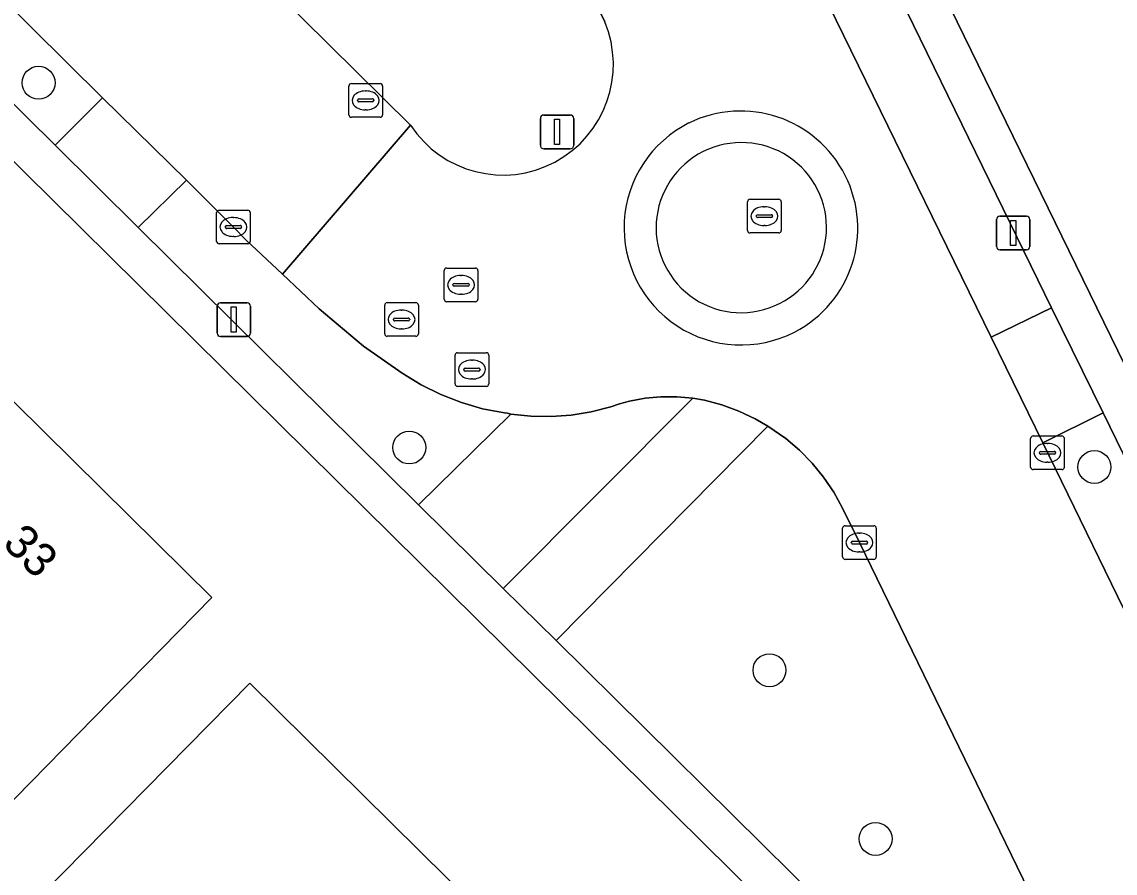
# Model space of a CAD drawing. Extents: x 160455 to 162082, y 388339 to 389736.
# Drawn here: x 160573.67 to 160606.15, y 389278.62 to 389303.91 of the extents above; entities that cross this region are included whole.
import ezdxf

# ---------------------------------------------------------------- set-up
doc = ezdxf.new("R2010")
doc.units = 0
for name, color, linetype in [('IMGEO_Boom', 7, 'Continuous'), ('IMGEO_Erf', 7, 'Continuous'), ('IMGEO_Groenvoorziening', 7, 'Continuous'), ('IMGEO_Kolk', 7, 'Continuous'), ('IMGEO_Lichtmast', 7, 'Continuous'), ('IMGEO_Pand', 7, 'Continuous'), ('IMGEO_Pand_nummerreeks', 7, 'Continuous'), ('IMGEO_Parkeervlak_halfverhard', 7, 'Continuous'), ('IMGEO_Parkeervlak_open', 7, 'Continuous'), ('IMGEO_Rijbaan_lokaal_gesloten', 7, 'Continuous'), ('IMGEO_Rijbaan_lokaal_open', 7, 'Continuous'), ('IMGEO_Rioolput', 7, 'Continuous'), ('IMGEO_Verkeersbordpaal', 7, 'Continuous'), ('IMGEO_Voetpad_open', 7, 'Continuous')]:
    doc.layers.add(name, color=color, linetype=linetype)

msp = doc.modelspace()

# ---------------------------------------------------------------- linework, layer by layer
at = {"layer": 'IMGEO_Boom'}
for centre in [(160574.17, 389302.101), (160585.183, 389291.263), (160605.536, 389290.684), (160595.884, 389284.645), (160599.035, 389279.634)]:
    msp.add_circle(centre, 0.489, dxfattribs=at)
at = {"layer": 'IMGEO_Erf'}
msp.add_lwpolyline([(160630.457, 389397.275), (160634.516, 389404.696), (160579.191, 389434.928), (160578.46, 389433.59), (160578.303, 389433.302), (160575.79, 389428.7), (160575.226, 389427.667), (160574.326, 389426.017), (160574.227, 389425.836), (160568.42, 389415.201), (160567.852, 389414.141), (160557.954, 389396.087), (160557.104, 389394.587), (160557.534, 389393.726), (160578.425, 389351.089), (160611.633, 389283.08)], dxfattribs=at)
for points in [[(160541.05, 389331.762), (160529.566, 389343.175), (160522.54, 389350.099), (160521.166, 389351.453), (160477.215, 389344.925), (160476.499, 389344.819), (160504.087, 389317.168), (160566.726, 389255.359), (160601.464, 389272.056), (160573.763, 389299.438)], [(160572.156, 389293.004), (160572.589, 389293.445), (160576.037, 389290.045), (160579.321, 389286.807), (160575.819, 389283.24), (160572.536, 389279.896), (160565.84, 389286.471), (160564.007, 389284.604), (160561.603, 389286.964), (160561.956, 389287.324), (160565.459, 389290.891), (160567.813, 389288.58)], [(160580.445, 389284.259), (160593.871, 389270.993), (160584.597, 389266.558), (160581.43, 389269.706), (160579.715, 389267.98), (160576.847, 389270.831), (160578.555, 389272.55), (160573.684, 389277.391)]]:
    msp.add_lwpolyline(points, close=True, dxfattribs=at)
at = {"layer": 'IMGEO_Groenvoorziening'}
for points in [[(160590.99, 389303.91), (160554.481, 389378.473)], [(160535.404, 389350.045), (160585.222, 389300.837)]]:
    msp.add_lwpolyline(points, dxfattribs=at)
for points in [[(160580.322, 389297.438), (160579.959, 389297.813), (160578.56, 389299.208), (160577.128, 389297.804), (160585.461, 389289.565), (160588.198, 389292.254), (160588.099, 389292.28), (160588.007, 389292.293), (160587.362, 389292.417), (160586.732, 389292.599), (160586.12, 389292.836), (160585.531, 389293.127), (160584.971, 389293.469), (160583.824, 389294.279), (160582.507, 389295.381), (160581.415, 389296.409)], [(160598.555, 389288.438), (160598.054, 389289.461), (160597.793, 389289.932), (160597.492, 389290.378), (160597.152, 389290.795), (160596.775, 389291.18), (160596.366, 389291.53), (160595.835, 389291.896), (160589.542, 389285.527), (160600.041, 389275.154), (160604.033, 389277.156), (160603.826, 389277.585), (160603.771, 389277.723)]]:
    msp.add_lwpolyline(points, close=True, dxfattribs=at)
msp.add_arc((160587.963, 389302.641), 3.282, 213.349, 22.7454, dxfattribs=at)
at = {"layer": 'IMGEO_Kolk'}
for p, q in [((160583.387, 389301.151), (160583.387, 389302.003)), ((160583.462, 389302.077), (160584.314, 389302.077)), ((160583.875, 389301.857), (160583.9, 389301.857)), ((160584.388, 389302.003), (160584.388, 389301.151)), ((160583.646, 389301.571), (160583.646, 389301.583)), ((160584.084, 389301.534), (160583.686, 389301.534)), ((160583.689, 389301.62), (160584.087, 389301.62)), ((160584.13, 389301.583), (160584.13, 389301.571)), ((160583.898, 389301.297), (160583.873, 389301.297)), ((160584.314, 389301.077), (160583.462, 389301.077)), ((160579.533, 389298.315), (160580.385, 389298.315)), ((160579.458, 389297.389), (160579.458, 389298.241)), ((160579.946, 389298.095), (160579.971, 389298.095)), ((160580.459, 389298.241), (160580.459, 389297.389)), ((160579.717, 389297.809), (160579.717, 389297.821)), ((160580.155, 389297.772), (160579.757, 389297.772)), ((160579.76, 389297.858), (160580.158, 389297.858)), ((160580.201, 389297.821), (160580.201, 389297.809)), ((160580.385, 389297.315), (160579.533, 389297.315)), ((160579.969, 389297.535), (160579.944, 389297.535)), ((160603.642, 389290.68), (160603.642, 389291.532)), ((160603.717, 389291.606), (160604.569, 389291.606)), ((160604.643, 389291.532), (160604.643, 389290.68)), ((160603.944, 389291.149), (160604.342, 389291.149)), ((160604.13, 389291.386), (160604.155, 389291.386)), ((160603.901, 389291.1), (160603.901, 389291.112)), ((160604.339, 389291.063), (160603.941, 389291.063)), ((160604.153, 389290.826), (160604.128, 389290.826)), ((160604.385, 389291.112), (160604.385, 389291.1)), ((160604.569, 389290.606), (160603.717, 389290.606)), ((160598.055, 389288.013), (160598.055, 389288.865)), ((160598.13, 389288.939), (160598.982, 389288.939)), ((160599.056, 389288.865), (160599.056, 389288.013)), ((160598.543, 389288.719), (160598.568, 389288.719)), ((160598.314, 389288.433), (160598.314, 389288.445)), ((160598.752, 389288.396), (160598.354, 389288.396)), ((160598.357, 389288.482), (160598.755, 389288.482)), ((160598.798, 389288.445), (160598.798, 389288.433)), ((160598.982, 389287.939), (160598.13, 389287.939)), ((160598.566, 389288.159), (160598.541, 389288.159))]:
    msp.add_line(p, q, dxfattribs=at)
for points in [[(160583.387, 389301.151), (160583.387, 389302.003)], [(160583.462, 389302.077), (160584.314, 389302.077)], [(160584.388, 389302.003), (160584.388, 389301.151)], [(160584.314, 389301.077), (160583.462, 389301.077)], [(160579.533, 389298.315), (160580.385, 389298.315)], [(160579.458, 389297.389), (160579.458, 389298.241)], [(160580.459, 389298.241), (160580.459, 389297.389)], [(160580.385, 389297.315), (160579.533, 389297.315)], [(160603.642, 389290.68), (160603.642, 389291.532)], [(160603.717, 389291.606), (160604.569, 389291.606)], [(160604.643, 389291.532), (160604.643, 389290.68)], [(160604.569, 389290.606), (160603.717, 389290.606)], [(160598.055, 389288.013), (160598.055, 389288.865)], [(160598.13, 389288.939), (160598.982, 389288.939)], [(160599.056, 389288.865), (160599.056, 389288.013)], [(160598.982, 389287.939), (160598.13, 389287.939)]]:
    msp.add_lwpolyline(points, dxfattribs=at)
for centre, radius, start, end in [((160583.464, 389302.001), 0.0765, 91.552, 178.448), ((160583.464, 389302.001), 0.0765, 91.552, 178.448), ((160584.312, 389302.001), 0.0765, 1.552, 88.448), ((160584.312, 389302.001), 0.0765, 1.552, 88.448), ((160583.686, 389301.58), 0.0403, 85.8775, 175.7526), ((160583.683, 389301.57), 0.0366, 178.938, 274.7102), ((160584.087, 389301.577), 0.043, 264.8664, 352.4533), ((160584.091, 389301.582), 0.0386, 1.7309, 96.639), ((160583.464, 389301.153), 0.0765, 181.552, 268.448), ((160583.464, 389301.153), 0.0765, 181.552, 268.448), ((160584.312, 389301.153), 0.0765, 271.552, 358.448), ((160584.312, 389301.153), 0.0765, 271.552, 358.448), ((160579.535, 389298.239), 0.0765, 91.552, 178.448), ((160579.535, 389298.239), 0.0765, 91.552, 178.448), ((160580.383, 389298.239), 0.0765, 1.552, 88.448), ((160580.383, 389298.239), 0.0765, 1.552, 88.448), ((160579.757, 389297.818), 0.0403, 85.8775, 175.7526), ((160579.754, 389297.808), 0.0366, 178.938, 274.7102), ((160580.158, 389297.815), 0.043, 264.8664, 352.4533), ((160580.162, 389297.82), 0.0386, 1.7309, 96.639), ((160579.535, 389297.391), 0.0765, 181.552, 268.448), ((160579.535, 389297.391), 0.0765, 181.552, 268.448), ((160580.383, 389297.391), 0.0765, 271.552, 358.448), ((160580.383, 389297.391), 0.0765, 271.552, 358.448), ((160603.719, 389291.53), 0.0765, 91.552, 178.448), ((160603.719, 389291.53), 0.0765, 91.552, 178.448), ((160604.567, 389291.53), 0.0765, 1.552, 88.448), ((160604.567, 389291.53), 0.0765, 1.552, 88.448), ((160603.941, 389291.109), 0.0403, 85.8775, 175.7526), ((160604.346, 389291.111), 0.0386, 1.7309, 96.639), ((160603.938, 389291.099), 0.0366, 178.938, 274.7102), ((160604.342, 389291.106), 0.043, 264.8664, 352.4533), ((160603.719, 389290.682), 0.0765, 181.552, 268.448), ((160603.719, 389290.682), 0.0765, 181.552, 268.448), ((160604.567, 389290.682), 0.0765, 271.552, 358.448), ((160604.567, 389290.682), 0.0765, 271.552, 358.448), ((160598.132, 389288.863), 0.0765, 91.552, 178.448), ((160598.132, 389288.863), 0.0765, 91.552, 178.448), ((160598.98, 389288.863), 0.0765, 1.552, 88.448), ((160598.98, 389288.863), 0.0765, 1.552, 88.448), ((160598.354, 389288.442), 0.0403, 85.8775, 175.7526), ((160598.351, 389288.432), 0.0366, 178.938, 274.7102), ((160598.755, 389288.439), 0.043, 264.8664, 352.4533), ((160598.759, 389288.444), 0.0386, 1.7309, 96.639), ((160598.132, 389288.015), 0.0765, 181.552, 268.448), ((160598.132, 389288.015), 0.0765, 181.552, 268.448), ((160598.98, 389288.015), 0.0765, 271.552, 358.448), ((160598.98, 389288.015), 0.0765, 271.552, 358.448)]:
    msp.add_arc(centre, radius, start, end, dxfattribs=at)
for centre, major_axis, ratio, start_param, end_param in [((160583.874, 389301.577), (-0.387, 0.002), 0.722429, 4.712389, 7.853982), ((160583.899, 389301.577), (-0.39, 0.002), 0.717154, 1.570796, 4.712389), ((160579.945, 389297.815), (-0.387, 0.002), 0.722429, 4.712389, 7.853982), ((160579.97, 389297.815), (-0.39, 0.002), 0.717154, 1.570796, 4.712389), ((160604.129, 389291.106), (-0.387, 0.002), 0.722429, 4.712389, 7.853982), ((160604.154, 389291.106), (-0.39, 0.002), 0.717154, 1.570796, 4.712389), ((160598.542, 389288.439), (-0.387, 0.002), 0.722429, 4.712389, 7.853982), ((160598.567, 389288.439), (-0.39, 0.002), 0.717154, 1.570796, 4.712389)]:
    msp.add_ellipse(centre, major_axis=major_axis, ratio=ratio, start_param=start_param, end_param=end_param, dxfattribs=at)
at = {"layer": 'IMGEO_Lichtmast'}
for p, q in [((160602.628, 389297.236), (160602.628, 389298.036)), ((160602.628, 389298.036), (160602.628, 389297.236)), ((160602.728, 389298.136), (160603.518, 389298.136)), ((160603.518, 389298.136), (160602.728, 389298.136)), ((160603.618, 389298.036), (160603.618, 389297.236)), ((160603.618, 389297.236), (160603.618, 389298.036)), ((160603.518, 389297.136), (160602.728, 389297.136)), ((160602.728, 389297.136), (160603.518, 389297.136)), ((160579.472, 389294.664), (160579.472, 389295.464)), ((160579.472, 389295.464), (160579.472, 389294.664)), ((160579.572, 389295.564), (160580.362, 389295.564)), ((160580.362, 389295.564), (160579.572, 389295.564)), ((160580.462, 389295.464), (160580.462, 389294.664)), ((160580.462, 389294.664), (160580.462, 389295.464)), ((160580.362, 389294.564), (160579.572, 389294.564)), ((160579.572, 389294.564), (160580.362, 389294.564))]:
    msp.add_line(p, q, dxfattribs=at)
for points in [[(160603.048, 389298.011), (160603.198, 389298.011), (160603.198, 389297.261), (160603.048, 389297.261), (160603.048, 389298.011)], [(160579.892, 389295.439), (160580.042, 389295.439), (160580.042, 389294.689), (160579.892, 389294.689), (160579.892, 389295.439)]]:
    msp.add_lwpolyline(points, dxfattribs=at)
for centre, start, end in [((160602.728, 389298.036), 90, 180), ((160602.728, 389298.036), 90, 180), ((160603.518, 389298.036), 0, 90), ((160603.518, 389298.036), 360, 90), ((160602.728, 389297.236), 180, 270), ((160602.728, 389297.236), 180, 270), ((160603.518, 389297.236), 270, 0), ((160603.518, 389297.236), 270, 0), ((160579.572, 389295.464), 90, 180), ((160579.572, 389295.464), 90, 180), ((160580.362, 389295.464), 0, 90), ((160580.362, 389295.464), 360, 90), ((160579.572, 389294.664), 180, 270), ((160579.572, 389294.664), 180, 270), ((160580.362, 389294.664), 270, 0), ((160580.362, 389294.664), 270, 0)]:
    msp.add_arc(centre, 0.1, start, end, dxfattribs=at)
at = {"layer": 'IMGEO_Pand'}
for points in [[(160561.956, 389287.324), (160561.603, 389286.964), (160564.007, 389284.604), (160565.84, 389286.471), (160572.536, 389279.896), (160575.819, 389283.24), (160579.321, 389286.807), (160576.037, 389290.045), (160572.589, 389293.445), (160572.156, 389293.004), (160567.813, 389288.58), (160565.459, 389290.891)], [(160584.597, 389266.558), (160593.871, 389270.993), (160580.445, 389284.259), (160573.684, 389277.391), (160578.555, 389272.55), (160576.847, 389270.831), (160579.715, 389267.98), (160581.43, 389269.706)]]:
    msp.add_lwpolyline(points, close=True, dxfattribs=at)
at = {"layer": 'IMGEO_Parkeervlak_halfverhard'}
msp.add_lwpolyline([(160595.835, 389291.896), (160595.463, 389292.113), (160594.976, 389292.342), (160594.47, 389292.527), (160593.95, 389292.665), (160593.602, 389292.731), (160587.973, 389287.078), (160589.542, 389285.527)], close=True, dxfattribs=at)
at = {"layer": 'IMGEO_Parkeervlak_open'}
for points in [[(160574.661, 389300.244), (160576.071, 389301.656), (160567.654, 389309.995), (160567.569, 389310.075), (160566.152, 389308.656)], [(160604.26, 389295.416), (160597.693, 389308.873), (160595.891, 389307.998), (160602.474, 389294.538)], [(160604.009, 389291.398), (160607.15, 389284.938), (160608.955, 389285.82), (160605.793, 389292.29)]]:
    msp.add_lwpolyline(points, close=True, dxfattribs=at)
at = {"layer": 'IMGEO_Rijbaan_lokaal_gesloten'}
for points in [[(160607.375, 389284.483), (160607.15, 389284.938), (160604.009, 389291.398), (160602.474, 389294.538), (160595.891, 389307.998), (160594.368, 389311.125), (160589.368, 389321.345), (160587.853, 389324.468), (160582.066, 389336.298), (160580.519, 389339.442), (160577.773, 389345.067), (160574.964, 389350.749), (160573.527, 389353.694), (160568.25, 389364.458), (160567.993, 389365), (160566.543, 389367.953), (160560.538, 389380.225), (160558.902, 389383.595), (160557.078, 389387.28), (160556.622, 389388.06), (160555.67, 389389.378)], [(160554.481, 389378.473), (160590.99, 389303.91)], [(160567.654, 389309.995), (160576.071, 389301.656), (160578.56, 389299.208), (160579.959, 389297.813), (160580.322, 389297.438), (160581.415, 389296.409), (160585.222, 389300.837), (160535.404, 389350.045)], [(160585.222, 389300.837), (160581.415, 389296.409), (160582.507, 389295.381), (160583.824, 389294.279), (160584.971, 389293.469), (160585.531, 389293.127), (160586.12, 389292.836), (160586.732, 389292.599), (160587.362, 389292.417), (160588.007, 389292.293), (160588.099, 389292.28), (160588.198, 389292.254), (160588.795, 389292.192), (160589.395, 389292.183), (160589.994, 389292.227), (160590.586, 389292.325), (160591.167, 389292.476), (160591.431, 389292.563), (160591.723, 389292.639), (160592.188, 389292.725), (160592.658, 389292.769), (160593.131, 389292.771), (160593.602, 389292.731), (160593.95, 389292.665), (160594.47, 389292.527), (160594.976, 389292.342), (160595.463, 389292.113), (160595.835, 389291.896), (160596.366, 389291.53), (160596.775, 389291.18), (160597.152, 389290.795), (160597.492, 389290.378), (160597.793, 389289.932), (160598.054, 389289.461), (160598.555, 389288.438), (160603.771, 389277.723)]]:
    msp.add_lwpolyline(points, dxfattribs=at)
for centre, radius, start, end in [((160587.963, 389302.641), 3.282, 213.349, 22.7454), ((160595.025, 389297.78), 3.481, 297.4298, 116.1493), ((160595.045, 389297.79), 3.481, 116.5069, 297.0722)]:
    msp.add_arc(centre, radius, start, end, dxfattribs=at)
at = {"layer": 'IMGEO_Rijbaan_lokaal_open'}
msp.add_lwpolyline([(160593.602, 389292.731), (160593.131, 389292.771), (160592.658, 389292.769), (160592.188, 389292.725), (160591.723, 389292.639), (160591.431, 389292.563), (160591.167, 389292.476), (160590.586, 389292.325), (160589.994, 389292.227), (160589.395, 389292.183), (160588.795, 389292.192), (160588.198, 389292.254), (160585.461, 389289.565), (160587.973, 389287.078)], close=True, dxfattribs=at)
for centre, radius, start, end in [((160595.025, 389297.78), 3.481, 297.4298, 116.1493), ((160595.045, 389297.79), 3.481, 116.5069, 297.0722), ((160595.054, 389297.8), 2.524, 296.5043, 116.7477), ((160595.054, 389297.8), 2.524, 296.5043, 116.7477), ((160595.039, 389297.793), 2.524, 116.3727, 296.8792), ((160595.039, 389297.793), 2.524, 116.3727, 296.8792)]:
    msp.add_arc(centre, radius, start, end, dxfattribs=at)
at = {"layer": 'IMGEO_Rioolput'}
for p, q in [((160595.307, 389298.638), (160596.159, 389298.638)), ((160595.232, 389297.712), (160595.232, 389298.564)), ((160595.72, 389298.418), (160595.745, 389298.418)), ((160596.233, 389298.564), (160596.233, 389297.712)), ((160595.491, 389298.132), (160595.491, 389298.144)), ((160595.929, 389298.095), (160595.531, 389298.095)), ((160595.534, 389298.181), (160595.932, 389298.181)), ((160595.975, 389298.144), (160595.975, 389298.132)), ((160596.159, 389297.638), (160595.307, 389297.638)), ((160595.743, 389297.858), (160595.718, 389297.858)), ((160586.22, 389295.67), (160586.22, 389296.522)), ((160586.295, 389296.596), (160587.147, 389296.596)), ((160586.708, 389296.376), (160586.733, 389296.376)), ((160587.221, 389296.522), (160587.221, 389295.67)), ((160586.479, 389296.09), (160586.479, 389296.102)), ((160586.917, 389296.053), (160586.519, 389296.053)), ((160586.522, 389296.139), (160586.92, 389296.139)), ((160586.963, 389296.102), (160586.963, 389296.09)), ((160586.731, 389295.816), (160586.706, 389295.816)), ((160584.451, 389294.641), (160584.451, 389295.493)), ((160584.526, 389295.567), (160585.378, 389295.567)), ((160584.939, 389295.347), (160584.964, 389295.347)), ((160585.452, 389295.493), (160585.452, 389294.641)), ((160587.147, 389295.596), (160586.295, 389295.596)), ((160584.71, 389295.061), (160584.71, 389295.073)), ((160585.148, 389295.024), (160584.75, 389295.024)), ((160584.753, 389295.11), (160585.151, 389295.11)), ((160585.194, 389295.073), (160585.194, 389295.061)), ((160584.962, 389294.787), (160584.937, 389294.787)), ((160585.378, 389294.567), (160584.526, 389294.567)), ((160586.618, 389294.079), (160587.47, 389294.079)), ((160586.543, 389293.153), (160586.543, 389294.005)), ((160587.031, 389293.859), (160587.056, 389293.859)), ((160587.544, 389294.005), (160587.544, 389293.153)), ((160586.802, 389293.573), (160586.802, 389293.585)), ((160587.24, 389293.536), (160586.842, 389293.536)), ((160586.845, 389293.622), (160587.243, 389293.622)), ((160587.286, 389293.585), (160587.286, 389293.573)), ((160587.47, 389293.079), (160586.618, 389293.079)), ((160587.054, 389293.299), (160587.029, 389293.299))]:
    msp.add_line(p, q, dxfattribs=at)
for points in [[(160595.307, 389298.638), (160596.159, 389298.638)], [(160595.232, 389297.712), (160595.232, 389298.564)], [(160596.233, 389298.564), (160596.233, 389297.712)], [(160596.159, 389297.638), (160595.307, 389297.638)], [(160586.22, 389295.67), (160586.22, 389296.522)], [(160586.295, 389296.596), (160587.147, 389296.596)], [(160587.221, 389296.522), (160587.221, 389295.67)], [(160584.451, 389294.641), (160584.451, 389295.493)], [(160584.526, 389295.567), (160585.378, 389295.567)], [(160585.452, 389295.493), (160585.452, 389294.641)], [(160587.147, 389295.596), (160586.295, 389295.596)], [(160585.378, 389294.567), (160584.526, 389294.567)], [(160586.618, 389294.079), (160587.47, 389294.079)], [(160586.543, 389293.153), (160586.543, 389294.005)], [(160587.544, 389294.005), (160587.544, 389293.153)], [(160587.47, 389293.079), (160586.618, 389293.079)]]:
    msp.add_lwpolyline(points, dxfattribs=at)
for centre, radius, start, end in [((160595.309, 389298.562), 0.0765, 91.552, 178.448), ((160595.309, 389298.562), 0.0765, 91.552, 178.448), ((160596.157, 389298.562), 0.0765, 1.552, 88.448), ((160596.157, 389298.562), 0.0765, 1.552, 88.448), ((160595.531, 389298.141), 0.0403, 85.8775, 175.7526), ((160595.528, 389298.131), 0.0366, 178.938, 274.7102), ((160595.932, 389298.138), 0.043, 264.8664, 352.4533), ((160595.936, 389298.143), 0.0386, 1.7309, 96.639), ((160595.309, 389297.714), 0.0765, 181.552, 268.448), ((160595.309, 389297.714), 0.0765, 181.552, 268.448), ((160596.157, 389297.714), 0.0765, 271.552, 358.448), ((160596.157, 389297.714), 0.0765, 271.552, 358.448), ((160586.297, 389296.52), 0.0765, 91.552, 178.448), ((160586.297, 389296.52), 0.0765, 91.552, 178.448), ((160587.145, 389296.52), 0.0765, 1.552, 88.448), ((160587.145, 389296.52), 0.0765, 1.552, 88.448), ((160586.519, 389296.099), 0.0403, 85.8775, 175.7526), ((160586.516, 389296.089), 0.0366, 178.938, 274.7102), ((160586.92, 389296.096), 0.043, 264.8664, 352.4533), ((160586.924, 389296.101), 0.0386, 1.7309, 96.639), ((160584.528, 389295.491), 0.0765, 91.552, 178.448), ((160584.528, 389295.491), 0.0765, 91.552, 178.448), ((160585.376, 389295.491), 0.0765, 1.552, 88.448), ((160585.376, 389295.491), 0.0765, 1.552, 88.448), ((160586.297, 389295.672), 0.0765, 181.552, 268.448), ((160586.297, 389295.672), 0.0765, 181.552, 268.448), ((160587.145, 389295.672), 0.0765, 271.552, 358.448), ((160587.145, 389295.672), 0.0765, 271.552, 358.448), ((160584.75, 389295.07), 0.0403, 85.8775, 175.7526), ((160584.747, 389295.06), 0.0366, 178.938, 274.7102), ((160585.151, 389295.067), 0.043, 264.8664, 352.4533), ((160585.155, 389295.072), 0.0386, 1.7309, 96.639), ((160584.528, 389294.643), 0.0765, 181.552, 268.448), ((160584.528, 389294.643), 0.0765, 181.552, 268.448), ((160585.376, 389294.643), 0.0765, 271.552, 358.448), ((160585.376, 389294.643), 0.0765, 271.552, 358.448), ((160586.62, 389294.003), 0.0765, 91.552, 178.448), ((160586.62, 389294.003), 0.0765, 91.552, 178.448), ((160587.468, 389294.003), 0.0765, 1.552, 88.448), ((160587.468, 389294.003), 0.0765, 1.552, 88.448), ((160586.842, 389293.582), 0.0403, 85.8775, 175.7526), ((160586.839, 389293.572), 0.0366, 178.938, 274.7102), ((160587.243, 389293.579), 0.043, 264.8664, 352.4533), ((160587.247, 389293.584), 0.0386, 1.7309, 96.639), ((160586.62, 389293.155), 0.0765, 181.552, 268.448), ((160586.62, 389293.155), 0.0765, 181.552, 268.448), ((160587.468, 389293.155), 0.0765, 271.552, 358.448), ((160587.468, 389293.155), 0.0765, 271.552, 358.448)]:
    msp.add_arc(centre, radius, start, end, dxfattribs=at)
for centre, major_axis, ratio, start_param, end_param in [((160595.719, 389298.138), (-0.387, 0.002), 0.722429, 4.712389, 7.853982), ((160595.744, 389298.138), (-0.39, 0.002), 0.717154, 1.570796, 4.712389), ((160586.707, 389296.096), (-0.387, 0.002), 0.722429, 4.712389, 7.853982), ((160586.732, 389296.096), (-0.39, 0.002), 0.717154, 1.570796, 4.712389), ((160584.938, 389295.067), (-0.387, 0.002), 0.722429, 4.712389, 7.853982), ((160584.963, 389295.067), (-0.39, 0.002), 0.717154, 1.570796, 4.712389), ((160587.03, 389293.579), (-0.387, 0.002), 0.722429, 4.712389, 7.853982), ((160587.055, 389293.579), (-0.39, 0.002), 0.717154, 1.570796, 4.712389)]:
    msp.add_ellipse(centre, major_axis=major_axis, ratio=ratio, start_param=start_param, end_param=end_param, dxfattribs=at)
at = {"layer": 'IMGEO_Verkeersbordpaal'}
for p, q in [((160589.076, 389300.242), (160589.076, 389301.042)), ((160589.076, 389301.042), (160589.076, 389300.242)), ((160589.176, 389301.142), (160589.966, 389301.142)), ((160589.966, 389301.142), (160589.176, 389301.142)), ((160590.066, 389301.042), (160590.066, 389300.242)), ((160590.066, 389300.242), (160590.066, 389301.042)), ((160589.966, 389300.142), (160589.176, 389300.142)), ((160589.176, 389300.142), (160589.966, 389300.142))]:
    msp.add_line(p, q, dxfattribs=at)
msp.add_lwpolyline([(160589.496, 389301.017), (160589.646, 389301.017), (160589.646, 389300.267), (160589.496, 389300.267), (160589.496, 389301.017)], dxfattribs=at)
for centre, start, end in [((160589.176, 389301.042), 90, 180), ((160589.176, 389301.042), 90, 180), ((160589.966, 389301.042), 0, 90), ((160589.966, 389301.042), 360, 90), ((160589.176, 389300.242), 180, 270), ((160589.176, 389300.242), 180, 270), ((160589.966, 389300.242), 270, 0), ((160589.966, 389300.242), 270, 0)]:
    msp.add_arc(centre, 0.1, start, end, dxfattribs=at)
at = {"layer": 'IMGEO_Voetpad_open'}
for points in [[(160597.693, 389308.873), (160604.26, 389295.416), (160605.793, 389292.29), (160608.955, 389285.82), (160611.43, 389280.757), (160610.995, 389280.527), (160613.254, 389279.775), (160613.07, 389280.223), (160611.633, 389283.08), (160578.425, 389351.089)], [(160541.05, 389331.762), (160573.763, 389299.438), (160601.464, 389272.056), (160601.799, 389271.725), (160602.938, 389272.292), (160600.945, 389274.261), (160600.041, 389275.154), (160589.542, 389285.527), (160587.973, 389287.078), (160585.461, 389289.565), (160577.128, 389297.804), (160574.661, 389300.244), (160566.152, 389308.656)]]:
    msp.add_lwpolyline(points, dxfattribs=at)
for points in [[(160578.56, 389299.208), (160576.071, 389301.656), (160574.661, 389300.244), (160577.128, 389297.804)], [(160604.26, 389295.416), (160602.474, 389294.538), (160604.009, 389291.398), (160605.793, 389292.29)]]:
    msp.add_lwpolyline(points, close=True, dxfattribs=at)

# ---------------------------------------------------------------- texts
at = {"layer": 'IMGEO_Pand_nummerreeks'}
msp.add_text('33', height=1, rotation=315.4028, dxfattribs=at).set_placement((160573.064, 389288.37))

doc.saveas('drawing.dxf')
